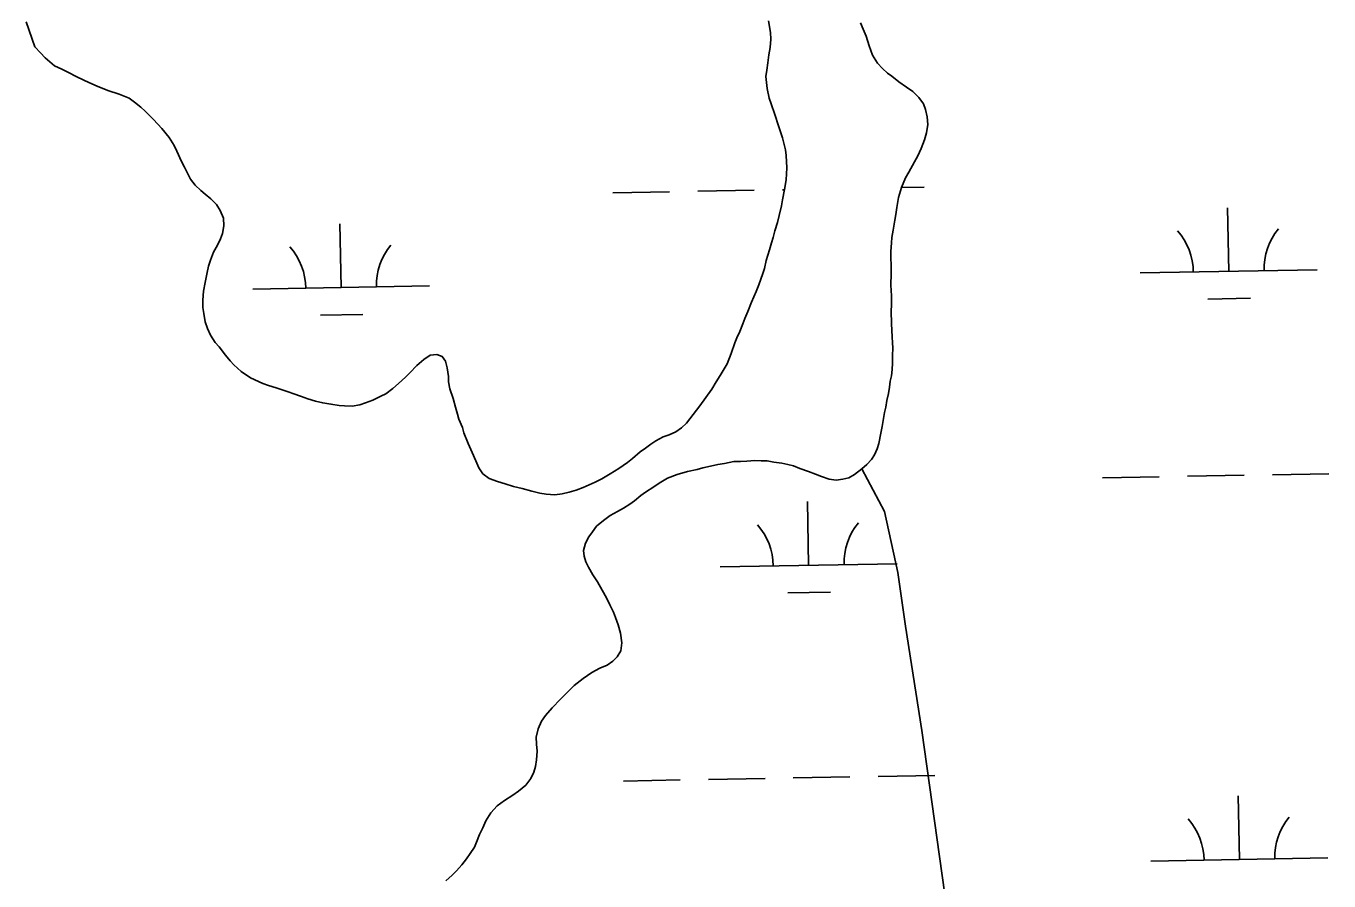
# Model space of a CAD drawing. Extents: x 3925854 to 3964121, y 224593 to 250589.
# Drawn here: x 3936250 to 3936987, y 233497 to 233981 of the extents above; entities that cross this region are included whole.
import ezdxf

# ---------------------------------------------------------------- set-up
doc = ezdxf.new("R2010")
doc.units = 0
doc.layers.add('V-TOPO-SHOR', color=7, linetype='Continuous')
doc.layers.add('V-WETL-SWMP', color=7, linetype='Continuous')

msp = doc.modelspace()

# ---------------------------------------------------------------- linework, layer by layer
at = {"layer": 'V-TOPO-SHOR'}
msp.add_lwpolyline([(3936904.456, 232439.239), (3936894.13, 232540.034), (3936881.928, 232694.58), (3936873.404, 232813.978), (3936854.597, 232965.135), (3936836.7, 233092.406), (3936821.276, 233172.569), (3936809.969, 233239.499), (3936794.943, 233345.555), (3936770.998, 233480.066), (3936756.676, 233582.146), (3936747.444, 233641.133), (3936743.149, 233671.623), (3936735.494, 233706.065), (3936722.786, 233730.159)], dxfattribs=at)
at = {"layer": 'V-WETL-SWMP'}
for p, q in [((3936721.922, 233982.348), (3936723.52, 233978.772)), ((3936723.52, 233978.772), (3936725.121, 233974.885)), ((3936725.121, 233974.885), (3936726.897, 233969.281)), ((3936726.897, 233969.281), (3936728.823, 233964.148)), ((3936728.823, 233964.148), (3936731.524, 233959.647)), ((3936731.524, 233959.647), (3936734.366, 233956.552)), ((3936734.366, 233956.552), (3936737.204, 233953.927)), ((3936737.204, 233953.927), (3936739.72, 233952.235)), ((3936739.72, 233952.235), (3936743.657, 233948.996)), ((3936743.657, 233948.996), (3936748.061, 233945.918)), ((3936748.061, 233945.918), (3936751.522, 233943.455)), ((3936751.522, 233943.455), (3936754.99, 233940.211)), ((3936754.99, 233940.211), (3936757.683, 233936.49)), ((3936757.683, 233936.49), (3936758.808, 233933.379)), ((3936758.808, 233933.379), (3936759.632, 233929.171)), ((3936759.989, 233924.802), (3936759.255, 233920.266)), ((3936759.632, 233929.171), (3936759.989, 233924.802)), ((3936759.255, 233920.266), (3936758.203, 233916.195)), ((3936756.379, 233911.336), (3936754.391, 233907.255)), ((3936758.203, 233916.195), (3936756.379, 233911.336)), ((3936752.552, 233903.801), (3936749.332, 233897.99)), ((3936754.391, 233907.255), (3936752.552, 233903.801)), ((3936747.492, 233894.692), (3936745.206, 233889.203)), ((3936749.332, 233897.99), (3936747.492, 233894.692)), ((3936629.965, 233887.113), (3936661.96, 233887.695)), ((3936677.957, 233887.986), (3936678.919, 233888.003)), ((3936745.206, 233889.203), (3936743.546, 233883.564)), ((3936745.208, 233889.208), (3936757.944, 233889.44)), ((3936581.973, 233886.24), (3936613.968, 233886.822)), ((3936743.546, 233883.564), (3936742.51, 233877.932)), ((3936741.926, 233874.022), (3936741.335, 233870.736)), ((3936742.51, 233877.932), (3936741.926, 233874.022)), ((3936930.154, 233841.821), (3936929.5, 233877.815)), ((3936428.329, 233832.696), (3936427.675, 233868.69)), ((3936740.455, 233865.106), (3936739.716, 233861.038)), ((3936741.335, 233870.736), (3936740.455, 233865.106)), ((3936739.436, 233857.912), (3936739.173, 233853.068)), ((3936739.716, 233861.038), (3936739.436, 233857.912)), ((3936739.173, 233853.068), (3936739.049, 233849.944)), ((3936739.049, 233849.944), (3936739.256, 233844.949)), ((3936739.256, 233844.949), (3936739.301, 233840.577)), ((3936739.301, 233840.577), (3936739.056, 233834.016)), ((3936880.163, 233840.912), (3936980.146, 233842.73)), ((3936378.338, 233831.787), (3936478.321, 233833.605)), ((3936739.056, 233834.016), (3936739.586, 233827.931)), ((3936739.483, 233822.777), (3936739.36, 233819.496)), ((3936739.586, 233827.931), (3936739.483, 233822.777)), ((3936918.437, 233826.174), (3936942.433, 233826.611)), ((3936416.612, 233817.05), (3936440.608, 233817.486)), ((3936739.36, 233819.496), (3936739.436, 233812.157)), ((3936739.436, 233812.157), (3936739.628, 233808.568)), ((3936739.628, 233808.568), (3936739.981, 233804.667)), ((3936739.981, 233804.667), (3936740.169, 233801.546)), ((3936740.169, 233801.546), (3936740.201, 233798.423)), ((3936740.201, 233798.423), (3936740.088, 233794.206)), ((3936740.088, 233794.206), (3936740.132, 233789.834)), ((3936739.855, 233786.396), (3936739.424, 233782.799)), ((3936740.132, 233789.834), (3936739.855, 233786.396)), ((3936738.675, 233779.669), (3936738.396, 233776.386)), ((3936739.424, 233782.799), (3936738.675, 233779.669)), ((3936737.808, 233772.789), (3936736.913, 233768.72)), ((3936738.396, 233776.386), (3936737.808, 233772.789)), ((3936735.577, 233761.991), (3936734.987, 233758.549)), ((3936736.325, 233765.122), (3936735.577, 233761.991)), ((3936736.913, 233768.72), (3936736.325, 233765.122)), ((3936734.987, 233758.549), (3936734.253, 233754.013)), ((3936733.509, 233750.414), (3936732.32, 233744.468)), ((3936734.253, 233754.013), (3936733.509, 233750.414)), ((3936731.414, 233741.492), (3936729.888, 233738.04)), ((3936732.32, 233744.468), (3936731.414, 233741.492)), ((3936641.245, 233732.605), (3936637.195, 233731.626)), ((3936645.142, 233733.269), (3936641.245, 233732.605)), ((3936650.285, 233734.259), (3936645.142, 233733.269)), ((3936654.189, 233734.299), (3936650.285, 233734.259)), ((3936657.779, 233734.492), (3936654.189, 233734.299)), ((3936662.303, 233734.85), (3936657.779, 233734.492)), ((3936665.896, 233734.731), (3936662.303, 233734.85)), ((3936669.175, 233734.764), (3936665.896, 233734.731)), ((3936672.931, 233734.022), (3936669.175, 233734.764)), ((3936677.465, 233733.444), (3936672.931, 233734.022)), ((3936680.908, 233732.698), (3936677.465, 233733.444)), ((3936684.039, 233731.95), (3936680.908, 233732.698)), ((3936725.571, 233732.531), (3936722.785, 233730.16)), ((3936728.197, 233735.368), (3936725.571, 233732.531)), ((3936729.888, 233738.04), (3936728.197, 233735.368)), ((3936618.348, 233726.905), (3936612.904, 233724.819)), ((3936624.264, 233728.683), (3936618.348, 233726.905)), ((3936629.718, 233729.832), (3936624.264, 233728.683)), ((3936632.832, 233730.645), (3936629.718, 233729.832)), ((3936637.195, 233731.626), (3936632.832, 233730.645)), ((3936687.646, 233730.425), (3936684.039, 233731.95)), ((3936692.506, 233728.601), (3936687.646, 233730.425)), ((3936696.582, 233727.081), (3936692.506, 233728.601)), ((3936699.874, 233725.865), (3936696.582, 233727.081)), ((3936704.261, 233724.349), (3936699.874, 233725.865)), ((3936715.341, 233725.087), (3936711.914, 233724.271)), ((3936718.601, 233726.994), (3936715.341, 233725.087)), ((3936722.785, 233730.16), (3936718.601, 233726.994)), ((3936858.857, 233725.073), (3936890.852, 233725.655)), ((3936906.849, 233725.946), (3936938.844, 233726.528)), ((3936954.841, 233726.819), (3936986.836, 233727.4)), ((3936605.145, 233720.055), (3936600.492, 233716.884)), ((3936608.247, 233722.117), (3936605.145, 233720.055)), ((3936612.904, 233724.819), (3936608.247, 233722.117)), ((3936708.171, 233723.764), (3936704.261, 233724.349)), ((3936711.914, 233724.271), (3936708.171, 233723.764)), ((3936594.138, 233712.134), (3936591.503, 233710.234)), ((3936597.855, 233715.139), (3936594.138, 233712.134)), ((3936600.492, 233716.884), (3936597.855, 233715.139)), ((3936692.665, 233675.614), (3936692.01, 233711.608)), ((3936580.482, 233703.718), (3936576.762, 233701.025)), ((3936584.674, 233706.104), (3936580.482, 233703.718)), ((3936587.936, 233707.855), (3936584.674, 233706.104)), ((3936591.503, 233710.234), (3936587.936, 233707.855)), ((3936572.736, 233697.705), (3936570.426, 233694.558)), ((3936576.762, 233701.025), (3936572.736, 233697.705)), ((3936568.425, 233691.727), (3936566.588, 233688.116)), ((3936570.426, 233694.558), (3936568.425, 233691.727)), ((3936566.588, 233688.116), (3936565.38, 233684.044)), ((3936565.38, 233684.044), (3936565.726, 233680.768)), ((3936565.726, 233680.768), (3936566.697, 233677.499)), ((3936566.697, 233677.499), (3936568.132, 233674.546)), ((3936568.132, 233674.546), (3936570.675, 233670.2)), ((3936642.673, 233674.705), (3936742.656, 233676.523)), ((3936570.675, 233670.2), (3936573.213, 233666.322)), ((3936573.213, 233666.322), (3936575.917, 233661.509)), ((3936575.917, 233661.509), (3936578.304, 233657.161)), ((3936680.947, 233659.967), (3936704.943, 233660.404)), ((3936578.304, 233657.161), (3936580.218, 233653.276)), ((3936580.218, 233653.276), (3936582.291, 233649.081)), ((3936582.291, 233649.081), (3936583.414, 233646.126)), ((3936583.414, 233646.126), (3936585.019, 233641.926)), ((3936585.019, 233641.926), (3936586.316, 233637.254)), ((3936586.316, 233637.254), (3936586.996, 233631.796)), ((3936586.996, 233631.796), (3936586.418, 233627.261)), ((3936584.423, 233623.805), (3936581.949, 233621.438)), ((3936586.418, 233627.261), (3936584.423, 233623.805)), ((3936570.146, 233615.07), (3936565.185, 233611.584)), ((3936574.65, 233617.459), (3936570.146, 233615.07)), ((3936578.693, 233619.218), (3936574.65, 233617.459)), ((3936581.949, 233621.438), (3936578.693, 233619.218)), ((3936560.072, 233607.628), (3936555.125, 233602.736)), ((3936565.185, 233611.584), (3936560.072, 233607.628)), ((3936552.343, 233599.897), (3936547.708, 233595.009)), ((3936555.125, 233602.736), (3936552.343, 233599.897)), ((3936547.708, 233595.009), (3936543.848, 233590.753)), ((3936541.696, 233587.451), (3936539.711, 233583.059)), ((3936543.848, 233590.753), (3936541.696, 233587.451)), ((3936539.711, 233583.059), (3936538.665, 233578.363)), ((3936538.665, 233578.363), (3936538.862, 233574.461)), ((3936539.214, 233570.561), (3936538.796, 233565.56)), ((3936538.862, 233574.461), (3936539.214, 233570.561)), ((3936538.796, 233565.56), (3936538.21, 233561.806)), ((3936537.305, 233558.673), (3936535.625, 233555.064)), ((3936538.21, 233561.806), (3936537.305, 233558.673)), ((3936684.005, 233555.366), (3936716, 233555.947)), ((3936731.997, 233556.238), (3936763.992, 233556.82)), ((3936532.696, 233551.287), (3936528.672, 233547.81)), ((3936535.625, 233555.064), (3936532.696, 233551.287)), ((3936588.021, 233553.62), (3936620.016, 233554.202)), ((3936636.013, 233554.493), (3936668.008, 233555.075)), ((3936520.761, 233542.576), (3936516.576, 233539.566)), ((3936525.415, 233545.59), (3936520.761, 233542.576)), ((3936528.672, 233547.81), (3936525.415, 233545.59)), ((3936936.202, 233509.201), (3936935.548, 233545.195)), ((3936513.024, 233535.626), (3936510.104, 233531.067)), ((3936516.576, 233539.566), (3936513.024, 233535.626)), ((3936508.426, 233527.146), (3936506.591, 233523.379)), ((3936510.104, 233531.067), (3936508.426, 233527.146)), ((3936504.918, 233518.99), (3936503.698, 233516.167)), ((3936506.591, 233523.379), (3936504.918, 233518.99)), ((3936501.391, 233512.707), (3936499.237, 233509.562)), ((3936503.698, 233516.167), (3936501.391, 233512.707)), ((3936496.616, 233506.256), (3936493.528, 233502.789)), ((3936499.237, 233509.562), (3936496.616, 233506.256)), ((3936886.211, 233508.292), (3936986.194, 233510.11)), ((3936491.054, 233500.421), (3936487.496, 233497.106)), ((3936493.528, 233502.789), (3936491.054, 233500.421))]:
    msp.add_line(p, q, dxfattribs=at)
for points in [[(3936255.246, 233968.813), (3936250.207, 233982.871)], [(3936669.89, 233983.422), (3936671.108, 233976.956), (3936671.29, 233973.214), (3936670.907, 233968.459), (3936670.086, 233964.275), (3936669.556, 233959.807), (3936669.023, 233955.626), (3936668.484, 233952.021), (3936669.129, 233945.261), (3936670.336, 233939.802), (3936671.522, 233936.503), (3936673.598, 233930.621), (3936675.679, 233924.164), (3936677.908, 233917.42), (3936679.562, 233910.526), (3936680.027, 233907.363), (3936680.243, 233900.31), (3936679.88, 233893.54), (3936678.928, 233888.059), (3936677.98, 233882.29), (3936677.295, 233878.828), (3936676.056, 233873.344), (3936675.088, 233869.447), (3936673.551, 233864.824), (3936672.582, 233861.071), (3936671.75, 233857.895), (3936670.495, 233853.994), (3936668.685, 233847.929), (3936667.723, 233843.456), (3936666.745, 233840.566), (3936664.506, 233834.209), (3936662.961, 233830.449), (3936660.287, 233824.375), (3936658.325, 233819.172), (3936656.639, 233815.123), (3936655.517, 233812.232), (3936653.833, 233807.896), (3936652.143, 233804.279), (3936651.02, 233801.388), (3936648.779, 233795.318), (3936646.534, 233789.536), (3936644.269, 233785.77), (3936642.714, 233783.018), (3936640.447, 233779.396), (3936637.899, 233775.194), (3936634.492, 233770.408), (3936631.084, 233765.766), (3936627.391, 233760.833), (3936623.553, 233756.043), (3936620.7, 233753.422), (3936617.557, 233751.086)], [(3936343.261, 233893.982), (3936341.793, 233896.703), (3936339.737, 233900.713), (3936338.119, 233904.008), (3936335.469, 233909.74), (3936333.852, 233913.035), (3936331.071, 233917.47), (3936326.987, 233922.611), (3936322.327, 233927.746), (3936317.528, 233932.448), (3936315.057, 233934.727), (3936311.574, 233937.427), (3936308.527, 233939.699), (3936305.636, 233940.821), (3936302.888, 233942.089), (3936296.531, 233944.184), (3936290.46, 233946.569), (3936285.687, 233948.68), (3936282.939, 233949.947), (3936278.598, 233952.063), (3936274.255, 233954.322), (3936270.493, 233956.155), (3936266.298, 233958.128), (3936263.684, 233960.261), (3936260.925, 233962.536), (3936258.449, 233965.39), (3936255.246, 233968.813)], [(3936617.557, 233751.086), (3936613.83, 233749.464), (3936610.387, 233748.277), (3936606.234, 233746.075), (3936603.518, 233744.176), (3936600.518, 233741.841), (3936597.372, 233739.793), (3936593.091, 233736.006), (3936590.236, 233733.673), (3936585.375, 233730.312), (3936580.51, 233727.383), (3936575.787, 233724.599), (3936572.065, 233722.545), (3936568.624, 233721.07), (3936565.184, 233719.595), (3936561.168, 233718.115), (3936557.293, 233716.923), (3936553.271, 233716.018), (3936549.244, 233715.545), (3936544.201, 233715.925), (3936540.74, 233716.466), (3936536.122, 233717.57), (3936530.637, 233718.954), (3936525.729, 233720.2), (3936521.107, 233721.592), (3936516.774, 233722.987), (3936512.005, 233724.666), (3936508.522, 233727.366), (3936506.183, 233730.798), (3936504.416, 233734.667), (3936502.352, 233739.397), (3936500.14, 233744.557), (3936497.776, 233750.436), (3936496.88, 233753.595), (3936494.961, 233758.182), (3936494.068, 233761.053), (3936493.019, 233765.073), (3936491.673, 233769.955), (3936489.89, 233775.407), (3936489.13, 233779.287), (3936488.955, 233782.309), (3936488.328, 233787.341), (3936487.426, 233791.075), (3936485.528, 233793.648), (3936482.491, 233794.912), (3936478.609, 233794.441), (3936475.035, 233791.956), (3936471.182, 233788.606), (3936467.192, 233784.533), (3936464.77, 233782.061), (3936460.776, 233778.421), (3936457.637, 233775.653), (3936453.637, 233772.589), (3936450.771, 233771.264), (3936446.186, 233769.057), (3936442.171, 233767.432), (3936438.871, 233766.391), (3936434.559, 233765.627), (3936430.237, 233765.87), (3936427.213, 233765.983), (3936422.597, 233766.8), (3936417.983, 233767.473), (3936413.942, 233768.439), (3936409.608, 233769.835), (3936405.419, 233771.231), (3936401.517, 233772.631), (3936398.338, 233773.751), (3936391.692, 233775.986), (3936387.215, 233777.38), (3936384.036, 233778.499), (3936377.094, 233781.596), (3936371.873, 233785.286), (3936367.66, 233788.986), (3936365.621, 233791.269), (3936362.997, 233794.409), (3936359.349, 233799.123), (3936357.163, 233801.692), (3936354.531, 233805.697), (3936352.763, 233809.566), (3936351.429, 233813.296), (3936350.661, 233818.039), (3936350.195, 233821.346), (3936350.153, 233825.521), (3936350.531, 233830.708), (3936351.491, 233835.469), (3936352.583, 233841.239), (3936353.412, 233844.703), (3936354.528, 233848.169), (3936356.21, 233852.65), (3936358.473, 233856.56), (3936360.163, 233860.321), (3936361.285, 233863.212), (3936361.961, 233867.538), (3936361.916, 233871.857), (3936359.999, 233876.301), (3936357.804, 233879.734), (3936354.605, 233882.868), (3936351.555, 233885.429), (3936348.942, 233887.562), (3936345.888, 233890.554), (3936343.261, 233893.982)]]:
    msp.add_lwpolyline(points, dxfattribs=at)
for centre, start, end in [((3936985.38, 233843.3), 140.269876, 181.813534), ((3936874.912, 233841.291), 0.269879, 41.813537), ((3936373.087, 233832.167), 0.269879, 41.813537), ((3936483.554, 233834.175), 140.269876, 181.813534), ((3936637.422, 233675.084), 0.269879, 41.813537), ((3936747.89, 233677.093), 140.269876, 181.813534), ((3936880.96, 233508.671), 0.269879, 41.813537), ((3936991.428, 233510.68), 140.269876, 181.813534)]:
    msp.add_arc(centre, 35.246, start, end, dxfattribs=at)

doc.saveas('drawing.dxf')
